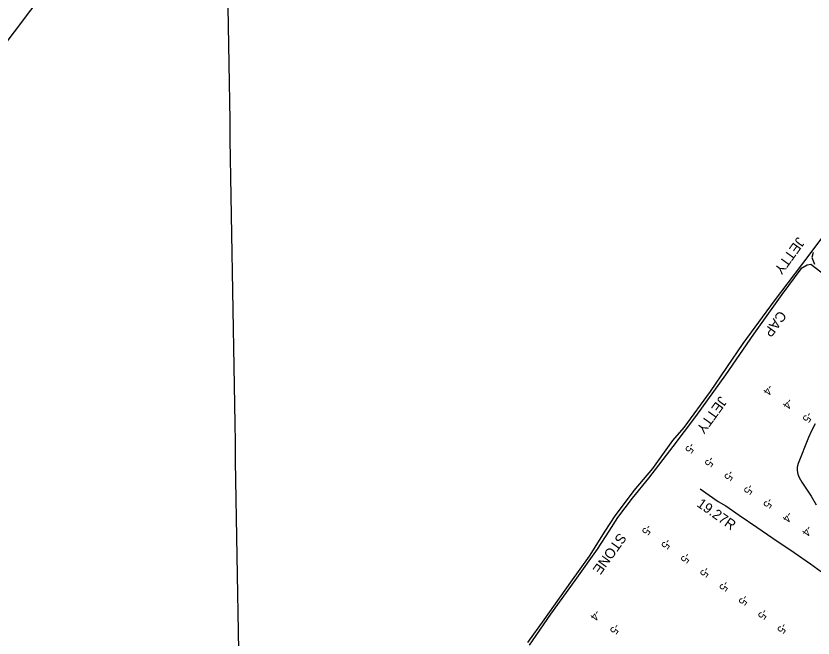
# Model space of a CAD drawing. Extents: x 3879599 to 3900814, y 146526 to 168888.
# Drawn here: x 3887805 to 3891140, y 157260 to 159864 of the extents above; entities that cross this region are included whole.
import ezdxf

# ---------------------------------------------------------------- set-up
doc = ezdxf.new("R2010")
doc.units = 0
for name, color, linetype in [('V-GRID-FRAM', 7, 'Continuous'), ('V-GRID-MAJR', 7, 'Continuous'), ('V-LEVE-TOET', 7, 'Continuous'), ('V-RIVR-JETY', 7, 'Continuous'), ('V-RIVR-RANG', 7, 'Continuous'), ('V-STRM-FMON', 7, 'Continuous'), ('V-TOPO-MINR', 7, 'Continuous')]:
    doc.layers.add(name, color=color, linetype=linetype)

msp = doc.modelspace()

# ---------------------------------------------------------------- linework, layer by layer
at = {"layer": 'V-GRID-FRAM'}
msp.add_lwpolyline([(3898776.6, 160226.4), (3889730.7, 148455.2), (3882888.9, 153284.4), (3891901.5, 165241.3), (3898776.6, 160226.4)], dxfattribs=at)
at = {"layer": 'V-GRID-MAJR'}
msp.add_spline([(3888895.8, 147678.8), (3888848.8, 150514.5), (3888748.3, 156574.8), (3888664.2, 161644.6)], degree=3, dxfattribs=at)
at = {"layer": 'V-LEVE-TOET'}
msp.add_lwpolyline([(3890667.5, 157885.7), (3890743.3, 157832.6), (3890775.7, 157813.8), (3890830.9, 157774.3), (3890904.7, 157725.2), (3890994.3, 157662.9), (3891042.9, 157630.5), (3891129.4, 157571.8), (3891206.7, 157515.2), (3891278.9, 157462.9), (3891366.1, 157397.9), (3891443.5, 157344), (3891502.3, 157301.3), (3891535.1, 157277.7), (3891555.6, 157261.4)], dxfattribs=at)
at = {"layer": 'V-RIVR-JETY'}
for points in [[(3890311.8, 157772.1), (3890351.4, 157824), (3890391.9, 157878.3), (3890469.7, 157970.5), (3890554, 158087), (3890601.4, 158142.3), (3890711.2, 158292.3), (3890848.1, 158493.3), (3890978.8, 158672.5), (3891093.1, 158822.5), (3891215.9, 158985.9), (3891337.2, 159158.7), (3891451.6, 159326.6), (3891568.1, 159522.2), (3891659.2, 159689.7), (3891745.2, 159850.3), (3891815.3, 159977.8)], [(3891141.4, 158873.8), (3891135.9, 158853.5), (3891147.1, 158824.7)], [(3891292.7, 158700.1), (3891130.8, 158823.8), (3891115.9, 158820.9), (3891089.1, 158805.7), (3891009.2, 158698.1), (3890890.9, 158532.7), (3890773.5, 158362.4), (3890649.2, 158187.1), (3890553.4, 158062.7), (3890452.6, 157929), (3890383.8, 157846.6), (3890321.6, 157764.9)], [(3889946.9, 157242.3), (3890015.4, 157336.1), (3890127.6, 157494.8), (3890205.3, 157603.7), (3890270.5, 157707.2), (3890311.8, 157772.1)], [(3890321.6, 157764.9), (3890285.8, 157708.5), (3890236.9, 157632.7), (3890143.9, 157500.9), (3890041.5, 157361.1), (3889952, 157230.2)]]:
    msp.add_lwpolyline(points, dxfattribs=at)
at = {"layer": 'V-TOPO-MINR'}
msp.add_lwpolyline([(3891149.2, 158156.5), (3891134.5, 158128.4), (3891121.4, 158099.3), (3891077.9, 157990.5), (3891074.3, 157975.7), (3891073.3, 157961.1), (3891076.4, 157946.8), (3891082.1, 157932.6), (3891087.9, 157922.5), (3891093.1, 157913.6), (3891098.5, 157904.9), (3891104.2, 157896.4), (3891109.9, 157887.9), (3891115.8, 157879.5), (3891121.5, 157871), (3891127, 157862.4), (3891132.5, 157853.7), (3891154, 157818.7)], dxfattribs=at)

# ---------------------------------------------------------------- texts
at = {"layer": 'V-RIVR-JETY'}
for s, p in [('JETTY', (3891076, 158942.1)), ('CAP', (3890998.9, 158633.9)), ('JETTY', (3890750.7, 158275.5)), ('STONE', (3890329.2, 157703.6))]:
    msp.add_text(s, height=42, rotation=234.222, dxfattribs=at).set_placement(p)
at = {"layer": 'V-RIVR-RANG'}
for s, rotation, p in [('-4', 234.7183, (3890952.8, 158324.3)), ('-4', 234.7183, (3891034.6, 158266.7)), ('-5', 234.7183, (3891116.9, 158209.9)), ('-5', 234.6583, (3890625.4, 158080.9)), ('-5', 234.6583, (3890707.1, 158023.3)), ('-5', 234.6583, (3890788.8, 157965.7)), ('-5', 234.6583, (3890870.5, 157908)), ('-5', 234.6583, (3890952.3, 157850.4)), ('-4', 234.6583, (3891033.4, 157792)), ('-5', 233.7983, (3890445.1, 157738.6)), ('-4', 234.6583, (3891115.2, 157734.4)), ('-5', 233.7983, (3890525.9, 157679.7)), ('-5', 233.7983, (3890606.8, 157620.9)), ('-5', 233.7983, (3890687.6, 157562)), ('-5', 233.7983, (3890768.4, 157503.1)), ('-5', 233.7983, (3890849.3, 157444.3)), ('-4', 234.1883, (3890229.3, 157380.9)), ('-5', 233.7983, (3890930.1, 157385.4)), ('-5', 234.1883, (3890311.1, 157323.3)), ('-5', 233.7983, (3891011, 157326.5))]:
    msp.add_text(s, height=33.5, rotation=rotation, dxfattribs=at).set_placement(p)
at = {"layer": 'V-STRM-FMON'}
msp.add_text('19.27R', height=42, rotation=324.9184, dxfattribs=at).set_placement((3890650.8, 157814.2))

doc.saveas('drawing.dxf')
